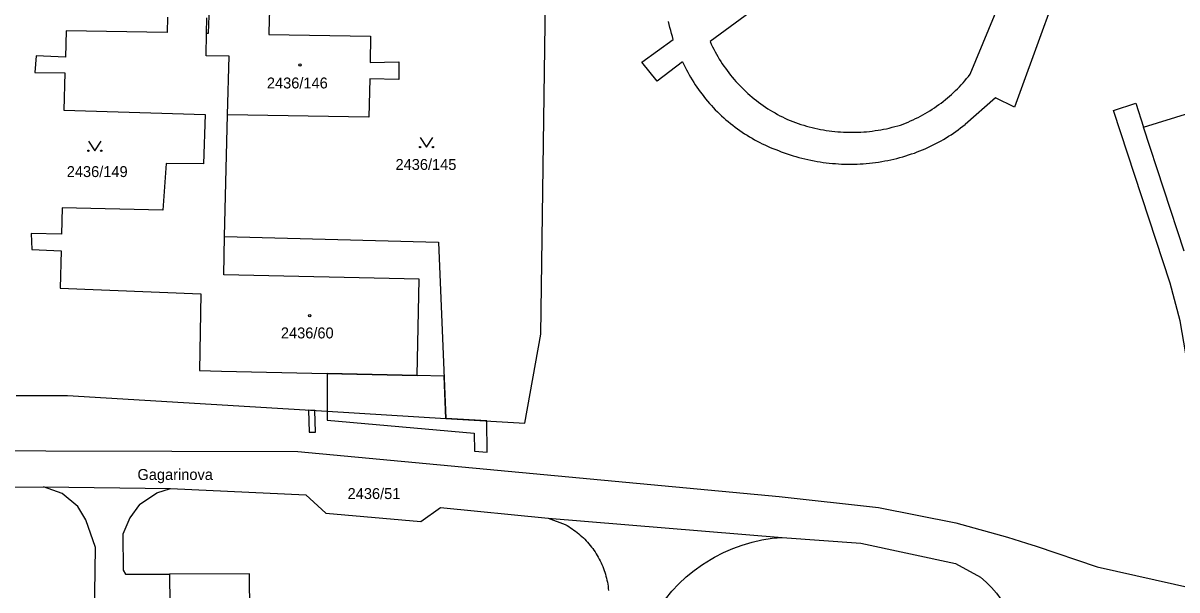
# Model space of a CAD drawing. Extents: x -869103 to -863415, y -1015889 to -1012477.
# Drawn here: x -865773 to -865593.3, y -1014933 to -1014844.8 of the extents above; entities that cross this region are included whole.
import ezdxf

# ---------------------------------------------------------------- set-up
doc = ezdxf.new("R2010")
doc.units = 0
for name, color, linetype in [('Hranice parcel', 7, 'Continuous'), ('Parcelní čísla', 7, 'Continuous'), ('Pop  PČ popisy', 7, 'Continuous'), ('Vnitřní kresba', 7, 'Continuous'), ('Věcná břemena k části', 7, 'Continuous'), ('Značky budov', 7, 'Continuous'), ('Značky kultur', 7, 'Continuous')]:
    doc.layers.add(name, color=color, linetype=linetype)

msp = doc.modelspace()

# ---------------------------------------------------------------- linework, layer by layer
at = {"layer": 'Hranice parcel'}
for p, q in [((-865744.43, -1014846.38), (-865744.39, -1014843.99)), ((-865741.6, -1014878), (-865741.15, -1014859.07)), ((-865605.69, -1014929.41), (-865590.67, -1014932.78))]:
    msp.add_line(p, q, dxfattribs=at)
for points in [[(-865707.15, -1014906.31), (-865694.86, -1014907.05), (-865692.34, -1014893.22), (-865691.51, -1014833.75), (-865744.09, -1014832.9)], [(-865744.43, -1014846.38), (-865744.11, -1014846.39), (-865743.89, -1014840.9), (-865740.6, -1014841.03), (-865740.4, -1014834.76), (-865730.61, -1014834.98), (-865730.74, -1014839.03), (-865733.63, -1014842.02), (-865734.55, -1014841.95), (-865734.68, -1014844.16), (-865734.72, -1014846.56), (-865718.87, -1014846.84), (-865718.96, -1014850.93), (-865714.45, -1014850.81), (-865714.46, -1014853.56), (-865719.01, -1014853.48), (-865719.14, -1014859.42), (-865741.15, -1014859.07)], [(-865750.5, -1014843.88), (-865750.54, -1014846.28), (-865766.3, -1014845.99), (-865766.41, -1014850.1), (-865770.97, -1014849.91), (-865771.15, -1014852.5), (-865766.48, -1014852.54), (-865766.63, -1014858.37), (-865744.65, -1014859.02), (-865744.87, -1014866.71), (-865750.71, -1014866.65), (-865751.21, -1014873.9), (-865766.9, -1014873.53), (-865767.01, -1014877.66), (-865771.71, -1014877.56), (-865771.62, -1014880.04), (-865767.08, -1014880.25), (-865767.23, -1014886.06), (-865745.33, -1014886.94), (-865745.54, -1014898.87), (-865742.09, -1014898.98), (-865711.62, -1014899.66), (-865711.29, -1014884.67), (-865741.75, -1014883.99), (-865741.6, -1014878)], [(-865741.15, -1014859.07), (-865740.91, -1014849.96), (-865744.49, -1014849.88), (-865744.43, -1014846.38)], [(-865587.83, -1014930.17), (-865587.5, -1014925.04), (-865590.72, -1014903.23), (-865592.76, -1014891.11), (-865594.33, -1014885.25), (-865603.17, -1014858.4), (-865599.71, -1014857.27)], [(-865599.71, -1014857.27), (-865598.5, -1014861.01), (-865591.25, -1014858.77), (-865590.79, -1014858.33), (-865590.77, -1014857.71)], [(-865741.6, -1014878), (-865708.29, -1014878.88), (-865707.15, -1014906.31)], [(-865774.05, -1014902.78), (-865766.1, -1014902.78), (-865725.61, -1014905.2), (-865707.15, -1014906.31)], [(-865847.99, -1014911.18), (-865730.22, -1014911.47), (-865655.23, -1014918.47)], [(-865848.73, -1014917.54), (-865847.48, -1014917.38), (-865835.18, -1014917.54), (-865832.2, -1014920.17), (-865782.43, -1014920.14), (-865779.32, -1014917.07), (-865769.83, -1014916.99), (-865750.01, -1014917.21), (-865728.94, -1014918.23), (-865725.85, -1014921.07), (-865711.04, -1014922.35), (-865707.97, -1014920.16), (-865691.22, -1014921.86), (-865654.77, -1014924.83)], [(-865655.23, -1014918.47), (-865639.76, -1014920.18), (-865627.72, -1014922.55), (-865619.66, -1014924.79), (-865616.73, -1014925.72), (-865615.23, -1014926.19), (-865605.69, -1014929.41)], [(-865672.96, -1014934.45), (-865671.95, -1014933.23), (-865670.86, -1014932.08), (-865669.7, -1014931), (-865668.48, -1014929.99), (-865667.19, -1014929.07), (-865665.85, -1014928.22), (-865665.33, -1014927.93), (-865663.92, -1014927.2), (-865662.47, -1014926.57), (-865660.98, -1014926.03), (-865659.46, -1014925.58), (-865657.91, -1014925.23), (-865656.35, -1014924.98), (-865654.77, -1014924.83)], [(-865654.77, -1014924.83), (-865642.5, -1014925.74), (-865627.79, -1014928.91), (-865623.9, -1014931.02)], [(-865737.44, -1014967.3), (-865735.33, -1014967.39), (-865735.47, -1014948.84), (-865737.56, -1014948.77), (-865737.75, -1014930.52), (-865750.21, -1014930.54), (-865749.97, -1014949.09), (-865747.81, -1014949.22), (-865747.75, -1014967.08)], [(-865623.9, -1014931.02), (-865622.99, -1014931.78), (-865622.16, -1014932.61), (-865621.39, -1014933.51), (-865620.71, -1014934.47), (-865620.3, -1014935.13), (-865619.76, -1014936.18), (-865619.31, -1014937.27), (-865618.95, -1014938.39), (-865618.68, -1014939.54), (-865618.52, -1014940.71)]]:
    msp.add_lwpolyline(points, dxfattribs=at)
at = {"layer": 'Vnitřní kresba'}
for p, q in [((-865606.7, -1014825.17), (-865614.07, -1014845.5)), ((-865625.51, -1014852.77), (-865618.24, -1014835.19)), ((-865655.59, -1014840.04), (-865666, -1014847.69)), ((-865614.07, -1014845.5), (-865618.57, -1014857.86)), ((-865676.62, -1014850.9), (-865671.72, -1014847.37)), ((-865674.23, -1014853.83), (-865676.62, -1014850.9)), ((-865670.28, -1014850.83), (-865674.23, -1014853.83)), ((-865621.54, -1014856.45), (-865626.26, -1014860.56)), ((-865618.57, -1014857.86), (-865621.54, -1014856.45)), ((-865592.16, -1014880.3), (-865598.5, -1014861.01)), ((-865766.89, -1014918), (-865769.83, -1014916.99)), ((-865764.49, -1014920.04), (-865766.89, -1014918)), ((-865754.84, -1014919.72), (-865752.18, -1014917.92)), ((-865752.18, -1014917.92), (-865750.01, -1014917.21)), ((-865763.22, -1014922.08), (-865764.49, -1014920.04)), ((-865754.84, -1014919.72), (-865756.37, -1014921.78)), ((-865761.71, -1014926.43), (-865763.22, -1014922.08)), ((-865756.37, -1014921.78), (-865757.46, -1014924.33)), ((-865691.22, -1014921.86), (-865688.56, -1014922.84)), ((-865757.46, -1014924.33), (-865757.43, -1014929.93)), ((-865761.92, -1014940.48), (-865761.71, -1014926.43)), ((-865757.43, -1014929.93), (-865757.04, -1014930.55)), ((-865757.04, -1014930.55), (-865750.21, -1014930.54))]:
    msp.add_line(p, q, dxfattribs=at)
for points in [[(-865671.72, -1014847.37), (-865671.86, -1014846.91), (-865672, -1014846.44), (-865672.13, -1014845.97), (-865672.25, -1014845.51), (-865672.37, -1014845.04), (-865672.47, -1014844.56)], [(-865666, -1014847.69), (-865665.82, -1014848.09), (-865665.63, -1014848.48), (-865665.43, -1014848.87), (-865665.22, -1014849.26), (-865665.01, -1014849.64), (-865664.8, -1014850.02), (-865664.57, -1014850.39), (-865664.34, -1014850.76), (-865664.1, -1014851.12), (-865663.86, -1014851.49), (-865663.61, -1014851.84), (-865663.35, -1014852.2), (-865663.08, -1014852.54), (-865662.81, -1014852.89), (-865662.54, -1014853.22), (-865662.26, -1014853.56), (-865661.97, -1014853.89), (-865661.67, -1014854.21), (-865661.37, -1014854.53), (-865661.07, -1014854.84), (-865660.76, -1014855.14), (-865660.44, -1014855.44), (-865660.12, -1014855.74), (-865659.79, -1014856.03), (-865659.46, -1014856.31), (-865659.12, -1014856.59), (-865658.78, -1014856.86), (-865658.43, -1014857.12), (-865658.08, -1014857.38), (-865657.72, -1014857.63), (-865657.36, -1014857.88), (-865657, -1014858.12), (-865656.63, -1014858.35), (-865656.25, -1014858.58), (-865655.87, -1014858.79), (-865655.49, -1014859.01), (-865655.11, -1014859.21), (-865654.72, -1014859.41), (-865654.33, -1014859.6), (-865653.93, -1014859.78), (-865653.53, -1014859.96)], [(-865670.28, -1014850.83), (-865670.09, -1014851.24), (-865669.89, -1014851.65), (-865669.68, -1014852.05), (-865669.47, -1014852.46), (-865669.25, -1014852.85), (-865669.02, -1014853.24), (-865668.79, -1014853.63), (-865668.55, -1014854.02), (-865668.3, -1014854.4), (-865668.05, -1014854.78), (-865667.79, -1014855.15), (-865667.53, -1014855.52), (-865667.25, -1014855.88), (-865666.97, -1014856.24), (-865666.69, -1014856.59), (-865666.4, -1014856.94), (-865666.1, -1014857.29), (-865665.8, -1014857.62), (-865665.49, -1014857.96), (-865665.18, -1014858.28), (-865664.86, -1014858.61), (-865664.53, -1014858.92), (-865664.2, -1014859.23), (-865663.87, -1014859.54), (-865663.53, -1014859.84), (-865663.18, -1014860.13), (-865662.83, -1014860.42), (-865662.47, -1014860.7), (-865662.11, -1014860.98), (-865661.74, -1014861.25), (-865661.38, -1014861.51), (-865661, -1014861.77), (-865660.62, -1014862.02), (-865660.24, -1014862.26), (-865659.85, -1014862.49), (-865659.46, -1014862.72), (-865659.06, -1014862.95), (-865658.67, -1014863.16), (-865658.26, -1014863.37), (-865657.86, -1014863.58), (-865657.45, -1014863.77), (-865657.03, -1014863.96), (-865656.62, -1014864.14), (-865656.2, -1014864.31), (-865655.78, -1014864.48), (-865655.35, -1014864.64)], [(-865636.34, -1014860.66), (-865635.94, -1014860.51), (-865635.55, -1014860.36), (-865635.15, -1014860.2), (-865634.76, -1014860.03), (-865634.38, -1014859.85), (-865633.99, -1014859.67), (-865633.61, -1014859.48), (-865633.24, -1014859.29), (-865632.86, -1014859.09), (-865632.49, -1014858.88), (-865632.13, -1014858.66), (-865631.77, -1014858.44), (-865631.41, -1014858.21), (-865631.05, -1014857.98), (-865630.71, -1014857.74), (-865630.36, -1014857.49), (-865630.02, -1014857.24), (-865629.68, -1014856.98), (-865629.35, -1014856.71), (-865629.02, -1014856.44), (-865628.7, -1014856.17), (-865628.39, -1014855.89), (-865628.07, -1014855.6), (-865627.77, -1014855.3), (-865627.46, -1014855.01), (-865627.17, -1014854.7), (-865626.88, -1014854.39), (-865626.59, -1014854.08), (-865626.31, -1014853.76), (-865626.04, -1014853.43), (-865625.77, -1014853.1), (-865625.51, -1014852.77)], [(-865653.53, -1014859.96), (-865653.11, -1014860.12), (-865652.69, -1014860.28), (-865652.27, -1014860.43), (-865651.84, -1014860.57), (-865651.41, -1014860.7), (-865650.98, -1014860.83), (-865650.54, -1014860.95), (-865650.11, -1014861.06), (-865649.67, -1014861.16), (-865649.23, -1014861.26), (-865648.79, -1014861.34), (-865648.35, -1014861.43), (-865647.9, -1014861.5), (-865647.46, -1014861.56), (-865647.01, -1014861.62), (-865646.57, -1014861.67), (-865646.12, -1014861.71), (-865645.67, -1014861.74), (-865645.22, -1014861.77), (-865644.77, -1014861.79), (-865644.32, -1014861.8), (-865643.87, -1014861.8), (-865643.42, -1014861.8), (-865642.97, -1014861.79), (-865642.52, -1014861.76), (-865642.07, -1014861.73), (-865641.63, -1014861.7), (-865641.18, -1014861.66), (-865640.73, -1014861.6), (-865640.29, -1014861.54), (-865639.84, -1014861.47), (-865639.4, -1014861.4), (-865638.96, -1014861.32), (-865638.52, -1014861.23), (-865638.08, -1014861.13), (-865637.64, -1014861.02), (-865637.2, -1014860.91), (-865636.77, -1014860.79), (-865636.34, -1014860.66)], [(-865634.61, -1014865.17), (-865634.18, -1014865.02), (-865633.75, -1014864.86), (-865633.32, -1014864.7), (-865632.9, -1014864.53), (-865632.48, -1014864.35), (-865632.06, -1014864.16), (-865631.65, -1014863.97), (-865631.24, -1014863.77), (-865630.83, -1014863.56), (-865630.43, -1014863.35), (-865630.03, -1014863.13), (-865629.63, -1014862.9), (-865629.24, -1014862.66), (-865628.85, -1014862.42), (-865628.47, -1014862.18), (-865628.09, -1014861.92), (-865627.72, -1014861.66), (-865627.34, -1014861.4), (-865626.98, -1014861.12), (-865626.62, -1014860.84), (-865626.26, -1014860.56)], [(-865655.35, -1014864.64), (-865654.9, -1014864.81), (-865654.45, -1014864.98), (-865653.99, -1014865.14), (-865653.54, -1014865.29), (-865653.08, -1014865.44), (-865652.62, -1014865.57), (-865652.15, -1014865.7), (-865651.69, -1014865.83), (-865651.22, -1014865.94), (-865650.75, -1014866.05), (-865650.28, -1014866.15), (-865649.81, -1014866.24), (-865649.33, -1014866.32), (-865648.86, -1014866.4), (-865648.38, -1014866.47), (-865647.91, -1014866.53), (-865647.43, -1014866.59), (-865646.95, -1014866.64), (-865646.47, -1014866.67), (-865645.99, -1014866.71), (-865645.51, -1014866.73), (-865645.03, -1014866.74), (-865644.55, -1014866.75), (-865644.06, -1014866.76), (-865643.58, -1014866.75), (-865643.1, -1014866.73), (-865642.62, -1014866.71), (-865642.14, -1014866.68), (-865641.66, -1014866.64), (-865641.18, -1014866.6), (-865640.7, -1014866.55), (-865640.23, -1014866.48), (-865639.75, -1014866.42), (-865639.27, -1014866.34), (-865638.8, -1014866.26), (-865638.33, -1014866.17), (-865637.86, -1014866.07), (-865637.39, -1014865.96), (-865636.92, -1014865.85), (-865636.45, -1014865.73), (-865635.99, -1014865.6), (-865635.53, -1014865.46), (-865635.07, -1014865.32), (-865634.61, -1014865.17)], [(-865688.56, -1014922.84), (-865688.28, -1014923), (-865688.01, -1014923.16), (-865687.74, -1014923.33), (-865687.47, -1014923.5), (-865687.21, -1014923.69), (-865686.95, -1014923.87), (-865686.7, -1014924.07), (-865686.45, -1014924.27), (-865686.21, -1014924.48), (-865685.97, -1014924.69), (-865685.73, -1014924.91), (-865685.51, -1014925.13), (-865685.29, -1014925.36), (-865685.07, -1014925.6), (-865684.86, -1014925.84), (-865684.66, -1014926.09), (-865684.46, -1014926.34), (-865684.27, -1014926.59), (-865684.08, -1014926.85), (-865683.9, -1014927.11), (-865683.73, -1014927.38), (-865683.57, -1014927.66), (-865683.41, -1014927.93), (-865683.25, -1014928.21), (-865683.11, -1014928.5), (-865682.97, -1014928.79), (-865682.84, -1014929.08), (-865682.72, -1014929.37), (-865682.6, -1014929.67), (-865682.49, -1014929.97), (-865682.39, -1014930.27), (-865682.3, -1014930.58), (-865682.21, -1014930.89), (-865682.13, -1014931.2), (-865682.06, -1014931.51), (-865681.99, -1014931.82), (-865681.94, -1014932.13), (-865681.89, -1014932.45), (-865681.85, -1014932.77), (-865681.82, -1014933.08)]]:
    msp.add_lwpolyline(points, dxfattribs=at)
at = {"layer": 'Věcná břemena k části'}
for points in [[(-865725.61, -1014899.35), (-865725.61, -1014905.2), (-865725.61, -1014906.6), (-865702.74, -1014908.6), (-865702.71, -1014911.41), (-865700.72, -1014911.59), (-865700.78, -1014906.69), (-865707.15, -1014906.31), (-865707.42, -1014899.75), (-865711.62, -1014899.66)], [(-865727.54, -1014905.08), (-865728.54, -1014905.02), (-865728.44, -1014908.48), (-865727.44, -1014908.45)]]:
    msp.add_lwpolyline(points, close=True, dxfattribs=at)
at = {"layer": 'Značky budov'}
for centre in [(-865729.87, -1014851.32), (-865728.34, -1014890.32)]:
    msp.add_circle(centre, 0.175, dxfattribs=at)
at = {"layer": 'Značky kultur'}
for points in [[(-865762.82, -1014863.17), (-865761.82, -1014864.67), (-865760.82, -1014863.17)], [(-865711.16, -1014862.6), (-865710.16, -1014864.1), (-865709.16, -1014862.6)]]:
    msp.add_lwpolyline(points, dxfattribs=at)
for centre in [(-865762.82, -1014864.67), (-865760.82, -1014864.67), (-865711.16, -1014864.1), (-865709.16, -1014864.1)]:
    msp.add_circle(centre, 0.1, dxfattribs=at)

# ---------------------------------------------------------------- texts
at = {"layer": 'Parcelní čísla'}
for s, p in [('2436/146', (-865735.02, -1014854.97)), ('2436/145', (-865714.99, -1014867.65)), ('2436/149', (-865766.19, -1014868.76)), ('2436/60', (-865732.84, -1014893.87)), ('2436/51', (-865722.45, -1014918.87))]:
    msp.add_text(s, height=1.7, dxfattribs=at).set_placement(p)
at = {"layer": 'Pop  PČ popisy'}
msp.add_text('Gagarinova', height=1.7, dxfattribs=at).set_placement((-865755.18, -1014915.9))

doc.saveas('drawing.dxf')
